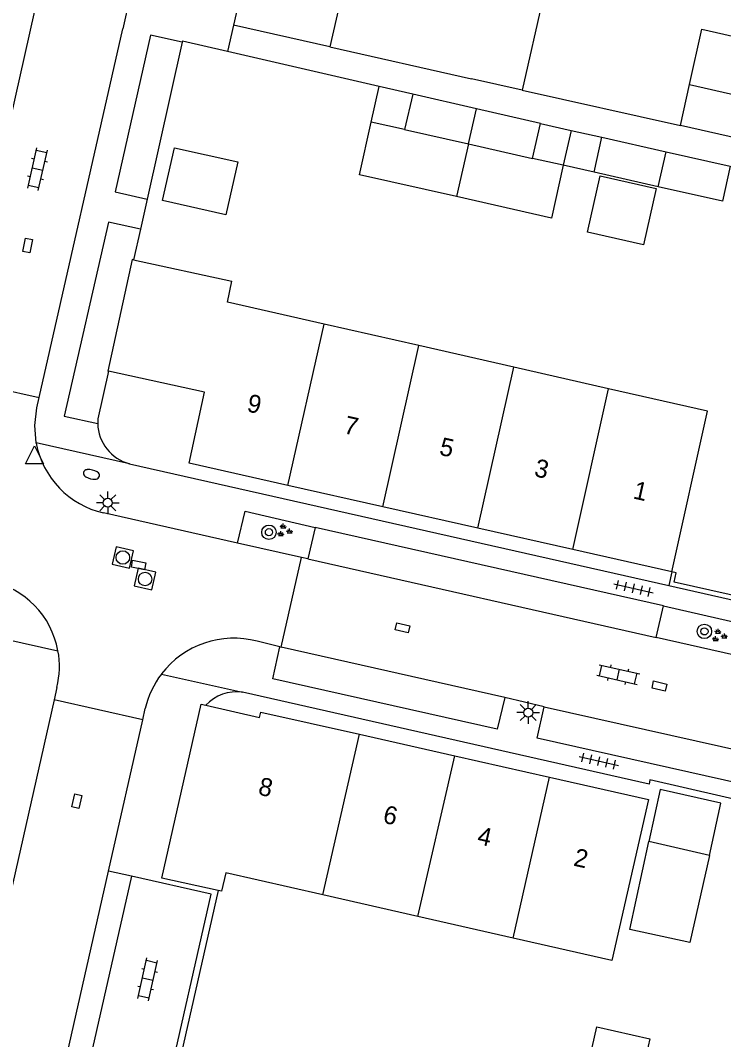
# Model space of a CAD drawing. Extents: x 128999 to 131010, y 395498 to 399007.
# Drawn here: x 129439.8 to 129478.9, y 398738.8 to 398795.3 of the extents above; entities that cross this region are included whole.
import ezdxf

# ---------------------------------------------------------------- set-up
doc = ezdxf.new("R2010")
doc.units = 0
for name, color, linetype in [('gg-afsc-erfafscheiding', 7, 'Continuous'), ('gg-afsc-muur', 7, 'Continuous'), ('gg-anno-huisnummerreeks BGT', 7, 'Continuous'), ('gg-bbg-bijgebouw', 7, 'Continuous'), ('gg-bbg-gedigitaliseerde bebouwing', 7, 'Continuous'), ('gg-bbg-gedigitaliseerde bijgebouw', 7, 'Continuous'), ('gg-bbg-hoofdgebouw', 7, 'Continuous'), ('gg-bbg-luifel en loopbrug', 7, 'Continuous'), ('gg-bbg-tussenscheiding', 7, 'Continuous'), ('gg-knt-verharding', 7, 'Continuous'), ('gg-knt-verharding nz', 7, 'Continuous'), ('gt-grn-weggrens', 7, 'Continuous'), ('gt-symb-boom', 7, 'Continuous'), ('gt-symb-brandkraan', 7, 'Continuous'), ('gt-symb-groenvak', 7, 'Continuous'), ('gt-symb-klinker verharding', 7, 'Continuous'), ('gt-symb-kolk center center', 7, 'Continuous'), ('gt-symb-lichtmast', 7, 'Continuous'), ('gt-symb-rioolschacht', 7, 'Continuous'), ('gt-symb-tegel verharding', 7, 'Continuous'), ('gt-symb-waterafsluiter', 7, 'Continuous')]:
    doc.layers.add(name, color=color, linetype=linetype)

# ---------------------------------------------------------------- blocks, each defined once
blk = doc.blocks.new('gt0-KOLKCC')
at = {"layer": 'gt-symb-kolk center center'}
blk.add_lwpolyline([(-0.375, 0.2), (0.375, 0.2), (0.375, -0.2), (-0.375, -0.2)], close=True, dxfattribs=at)
blk = doc.blocks.new('gt0-KL1')
at = {"layer": 'gt-symb-klinker verharding'}
for p, q in [((-1.15, 0.3), (1.15, 0.3)), ((-1, -0.3), (-1, 0.3)), ((-0.5, 0.3), (-0.5, 0.45)), ((0, -0.3), (0, 0.3)), ((0.5, 0.3), (0.5, 0.45)), ((1, -0.3), (1, 0.3)), ((-1.15, -0.3), (1.15, -0.3)), ((-0.5, -0.45), (-0.5, -0.3)), ((0.5, -0.45), (0.5, -0.3))]:
    blk.add_line(p, q, dxfattribs=at)
blk = doc.blocks.new('gt0-TEG1')
at = {"layer": 'gt-symb-tegel verharding'}
for p, q in [((-1.125, 0), (1.125, 0)), ((-0.9, -0.25), (-0.9, 0.25)), ((-0.45, -0.25), (-0.45, 0.25)), ((0, -0.25), (0, 0.25)), ((0.45, -0.25), (0.45, 0.25)), ((0.9, -0.25), (0.9, 0.25))]:
    blk.add_line(p, q, dxfattribs=at)
blk = doc.blocks.new('gt0-GRVAK')
at = {"layer": 'gt-symb-groenvak'}
for p, q in [((-0.11, 0.189), (-0.228, 0.24)), ((-0.182, 0.153), (0.088, 0.153)), ((-0.091, 0.211), (-0.156, 0.322)), ((-0.047, 0.214), (-0.047, 0.393)), ((-0.004, 0.211), (0.061, 0.322)), ((0.015, 0.189), (0.133, 0.24)), ((0.262, -0.052), (0.197, 0.059)), ((0.305, -0.049), (0.305, 0.13)), ((0.349, -0.052), (0.414, 0.059)), ((-0.245, -0.228), (-0.363, -0.177)), ((-0.318, -0.264), (-0.047, -0.264)), ((-0.226, -0.206), (-0.291, -0.095)), ((-0.183, -0.203), (-0.183, -0.024)), ((-0.139, -0.206), (-0.074, -0.095)), ((-0.12, -0.228), (-0.002, -0.177)), ((0.243, -0.074), (0.125, -0.023)), ((0.17, -0.11), (0.441, -0.11)), ((0.368, -0.074), (0.486, -0.023))]:
    blk.add_line(p, q, dxfattribs=at)
blk = doc.blocks.new('gt0-BR')
at = {"layer": 'gt-symb-brandkraan'}
for centre, radius, start, end in [((-0.244, 0), 0.206, 107.5669, 252.4331), ((0.599, -2.664), 3, 106.892, 107.5669), ((0, -0.691), 0.938, 73.108, 106.892), ((-0.599, -2.664), 3, 72.4331, 73.108), ((0.244, 0), 0.206, 287.567, 72.4331), ((0.599, 2.664), 3, 252.4331, 253.108), ((0, 0.691), 0.938, 253.108, 286.8921), ((-0.599, 2.664), 3, 286.8921, 287.567)]:
    blk.add_arc(centre, radius, start, end, dxfattribs=at)
blk = doc.blocks.new('gt0-LMAST')
at = {"layer": 'gt-symb-lichtmast'}
for p, q in [((-0.005, 0.246), (-0.005, 0.621)), ((-0.182, 0.173), (-0.447, 0.438)), ((0.172, 0.173), (0.437, 0.438)), ((-0.255, -0.004), (-0.63, -0.004)), ((-0.182, -0.181), (-0.447, -0.446)), ((-0.005, -0.254), (-0.005, -0.629)), ((0.437, -0.446), (0.172, -0.181)), ((0.245, -0.004), (0.62, -0.004))]:
    blk.add_line(p, q, dxfattribs=at)
blk.add_circle((-0.005, -0.004), 0.25, dxfattribs=at)
blk = doc.blocks.new('gt0-RS')
at = {"layer": 'gt-symb-rioolschacht'}
blk.add_lwpolyline([(-0.5, -0.5), (0.5, -0.5), (0.5, 0.5), (-0.5, 0.5)], close=True, dxfattribs=at)
blk.add_circle((0, 0), 0.375, dxfattribs=at)
blk = doc.blocks.new('gt0-BOOM')
at = {"layer": 'gt-symb-boom'}
for radius in [0.4, 0.2]:
    blk.add_circle((0, 0), radius, dxfattribs=at)
blk = doc.blocks.new('gt0-WAFSL')
at = {"layer": 'gt-symb-waterafsluiter'}
for p, q in [((-0.5, -0.333), (0, 0.667)), ((0, 0.667), (0.5, -0.333)), ((0.5, -0.333), (-0.5, -0.333))]:
    blk.add_line(p, q, dxfattribs=at)

msp = doc.modelspace()

# ---------------------------------------------------------------- linework, layer by layer
at = {"layer": 'gg-afsc-erfafscheiding'}
for p, q in [((129448.826, 398794.105), (129446.875, 398785.399)), ((129459.756, 398791.648), (129451.334, 398793.594)), ((129467.682, 398791.446), (129476.465, 398789.481)), ((129446.875, 398785.399), (129446.5, 398783.725)), ((129446.5, 398783.725), (129446.12, 398782.028)), ((129450.821, 398747.022), (129447.977, 398734.545))]:
    msp.add_line(p, q, dxfattribs=at)
msp.add_lwpolyline([(129451.334, 398793.594), (129448.841, 398794.17), (129448.826, 398794.105)], dxfattribs=at)
at = {"layer": 'gg-afsc-muur'}
for p, q in [((129475.991, 398764.71), (129475.823, 398763.952)), ((129475.823, 398763.952), (129504.66, 398757.44))]:
    msp.add_line(p, q, dxfattribs=at)
msp.add_lwpolyline([(129482.219, 398762.763), (129476.121, 398764.14), (129476.235, 398764.655), (129475.991, 398764.71)], dxfattribs=at)
at = {"layer": 'gg-bbg-bijgebouw'}
for p, q in [((129461.61, 398791.22), (129461.16, 398789.26)), ((129465.155, 398790.405), (129461.61, 398791.22)), ((129468.7, 398789.59), (129465.155, 398790.405)), ((129468.26, 398787.66), (129468.7, 398789.59)), ((129461.16, 398789.26), (129464.71, 398788.46)), ((129471.68, 398786.89), (129472.11, 398788.83)), ((129472.11, 398788.83), (129475.67, 398788.03)), ((129464.71, 398788.46), (129468.26, 398787.66)), ((129475.67, 398788.03), (129479.23, 398787.23)), ((129475.24, 398786.085), (129471.68, 398786.89)), ((129478.084, 398748.975), (129474.712, 398749.736))]:
    msp.add_line(p, q, dxfattribs=at)
for points in [[(129479.23, 398787.23), (129478.8, 398785.28), (129475.24, 398786.085)], [(129478.084, 398748.975), (129478.709, 398751.871), (129475.338, 398752.632), (129474.712, 398749.736)]]:
    msp.add_lwpolyline(points, dxfattribs=at)
at = {"layer": 'gg-bbg-gedigitaliseerde bebouwing'}
msp.add_line((129468.892, 398796.811), (129467.682, 398791.446), dxfattribs=at)
at = {"layer": 'gg-bbg-gedigitaliseerde bijgebouw'}
for p, q in [((129476.465, 398789.481), (129476.975, 398791.751)), ((129476.975, 398791.751), (129479.65, 398791.15))]:
    msp.add_line(p, q, dxfattribs=at)
for points in [[(129482.502, 398793.75), (129481.298, 398788.394), (129476.465, 398789.481)], [(129448.391, 398788.247), (129451.903, 398787.457), (129451.244, 398784.53), (129447.732, 398785.321), (129448.391, 398788.247)]]:
    msp.add_lwpolyline(points, dxfattribs=at)
at = {"layer": 'gg-bbg-hoofdgebouw'}
for p, q in [((129457.02, 398793.85), (129464.87, 398792.08)), ((129467.682, 398791.446), (129464.87, 398792.08)), ((129446.12, 398782.028), (129451.582, 398780.835)), ((129461.952, 398777.268), (129456.7, 398778.46)), ((129467.22, 398776.071), (129461.952, 398777.268)), ((129450.061, 398774.68), (129444.733, 398775.842)), ((129472.482, 398774.876), (129467.22, 398776.071)), ((129459.961, 398768.324), (129454.691, 398769.512)), ((129465.222, 398767.138), (129459.961, 398768.324)), ((129470.49, 398765.95), (129465.222, 398767.138)), ((129475.991, 398764.71), (129470.49, 398765.95)), ((129453.181, 398756.93), (129458.661, 398755.694)), ((129458.661, 398755.694), (129463.941, 398754.504)), ((129463.941, 398754.504), (129469.199, 398753.318)), ((129450.821, 398747.022), (129447.691, 398747.71)), ((129461.899, 398745.588), (129456.631, 398746.785)), ((129467.179, 398744.388), (129461.899, 398745.588))]:
    msp.add_line(p, q, dxfattribs=at)
for points in [[(129457.029, 398799.472), (129456.37, 398796.55), (129457.56, 398796.28), (129457.02, 398793.85)], [(129446.12, 398782.028), (129446.039, 398782.046), (129444.687, 398775.852), (129444.733, 398775.842)], [(129456.7, 398778.46), (129451.33, 398779.68), (129451.582, 398780.835)], [(129454.691, 398769.512), (129449.201, 398770.75), (129450.061, 398774.68)], [(129475.991, 398764.71), (129477.97, 398773.63), (129472.482, 398774.876)], [(129447.691, 398747.71), (129449.866, 398757.37), (129450.131, 398757.309)], [(129450.131, 398757.309), (129453.112, 398756.628), (129453.181, 398756.93)], [(129469.199, 398753.318), (129474.69, 398752.08), (129472.67, 398743.14), (129467.179, 398744.388)], [(129456.631, 398746.785), (129451.24, 398748.01), (129451.01, 398746.98), (129450.821, 398747.022)]]:
    msp.add_lwpolyline(points, dxfattribs=at)
at = {"layer": 'gg-bbg-luifel en loopbrug'}
for p, q in [((129459.312, 398789.676), (129459.756, 398791.648)), ((129461.61, 398791.22), (129459.756, 398791.648)), ((129461.16, 398789.26), (129459.312, 398789.676)), ((129468.7, 398789.59), (129470.405, 398789.21)), ((129470.405, 398789.21), (129469.969, 398787.275)), ((129470.405, 398789.21), (129472.11, 398788.83)), ((129464.71, 398788.46), (129464.051, 398785.533)), ((129469.969, 398787.275), (129468.26, 398787.66)), ((129471.68, 398786.89), (129469.969, 398787.275))]:
    msp.add_line(p, q, dxfattribs=at)
for points in [[(129476.975, 398791.751), (129477.666, 398794.824), (129480.347, 398794.221)], [(129464.051, 398785.533), (129458.653, 398786.748), (129459.312, 398789.676)], [(129469.969, 398787.275), (129469.31, 398784.348), (129464.051, 398785.533)], [(129472.006, 398786.694), (129475.128, 398785.991), (129474.425, 398782.869), (129471.303, 398783.572), (129472.006, 398786.694)], [(129478.084, 398748.975), (129476.998, 398744.141), (129473.66, 398744.862), (129474.712, 398749.736)], [(129471.837, 398739.456), (129474.763, 398738.794), (129473.934, 398735.128), (129471.004, 398735.772), (129471.837, 398739.456)]]:
    msp.add_lwpolyline(points, dxfattribs=at)
at = {"layer": 'gg-bbg-tussenscheiding'}
for p, q in [((129464.71, 398788.46), (129465.155, 398790.405)), ((129475.24, 398786.085), (129475.67, 398788.03)), ((129454.691, 398769.512), (129456.7, 398778.46)), ((129459.961, 398768.324), (129461.952, 398777.268)), ((129465.222, 398767.138), (129467.22, 398776.071)), ((129470.49, 398765.95), (129472.482, 398774.876)), ((129456.631, 398746.785), (129458.661, 398755.694)), ((129461.899, 398745.588), (129463.941, 398754.504)), ((129467.179, 398744.388), (129469.199, 398753.318))]:
    msp.add_line(p, q, dxfattribs=at)
at = {"layer": 'gg-knt-verharding'}
for p, q in [((129461.198, 398837.396), (129451.664, 398795.058)), ((129446.486, 398799.076), (129445.518, 398794.848)), ((129457.02, 398793.85), (129451.664, 398795.058)), ((129440.881, 398774.389), (129445.518, 398794.848)), ((129436.042, 398775.449), (129440.881, 398774.389)), ((129440.719, 398771.861), (129440.718, 398771.876)), ((129445.887, 398770.714), (129475.823, 398763.952)), ((129451.893, 398766.311), (129444.449, 398767.981)), ((129456.207, 398767.176), (129455.784, 398765.433)), ((129475.521, 398762.82), (129456.207, 398767.176)), ((129455.434, 398765.51), (129451.893, 398766.311)), ((129454.311, 398760.528), (129455.434, 398765.51)), ((129455.784, 398765.433), (129455.434, 398765.51)), ((129475.117, 398761.066), (129475.521, 398762.82)), ((129475.521, 398762.82), (129479.895, 398761.828)), ((129479.463, 398760.078), (129475.117, 398761.066)), ((129454.236, 398760.543), (129452.981, 398760.86)), ((129454.236, 398760.543), (129454.311, 398760.528)), ((129441.861, 398758.3), (129441.706, 398757.612)), ((129468.915, 398757.227), (129466.717, 398757.73)), ((129441.706, 398757.612), (129419.974, 398661.216)), ((129446.629, 398756.496), (129441.706, 398757.612)), ((129446.629, 398756.496), (129446.77, 398757.121)), ((129444.731, 398748.104), (129446.629, 398756.496)), ((129442.238, 398737.076), (129444.731, 398748.104)), ((129446.006, 398747.816), (129443.509, 398736.792))]:
    msp.add_line(p, q, dxfattribs=at)
for points in [[(129454.021, 398864.681), (129452.531, 398857.95), (129452.511, 398857.61), (129453.751, 398855), (129453.781, 398854.61), (129436.042, 398775.449)], [(129448.826, 398794.105), (129447.058, 398794.489), (129445.108, 398785.794), (129446.875, 398785.399)], [(129446.5, 398783.725), (129444.732, 398784.125), (129442.279, 398773.36), (129444.132, 398772.935)], [(129444.733, 398775.842), (129444.14, 398773.199), (129444.132, 398772.935)], [(129440.718, 398771.876), (129440.637, 398772.837), (129440.751, 398773.81), (129440.881, 398774.389)], [(129451.893, 398766.311), (129452.309, 398768.086), (129456.207, 398767.176)], [(129466.717, 398757.73), (129466.29, 398755.972), (129453.843, 398758.77), (129454.236, 398760.543)], [(129484.99, 398750.82), (129474.78, 398753.17), (129474.73, 398752.92), (129452.158, 398758.032)], [(129479.993, 398752.9), (129468.519, 398755.472), (129468.915, 398757.227)], [(129443.509, 398736.792), (129447.926, 398735.803), (129450.427, 398746.818), (129446.006, 398747.816)]]:
    msp.add_lwpolyline(points, dxfattribs=at)
for centre, radius, start, end in [((129446.497, 398773), 2.366, 181.5738, 255.0566), ((129445.537, 398772.76), 4.901, 190.5693, 257.1723), ((129437.187, 398759.469), 4.817, 10.3044, 78.4496), ((129451.682, 398755.99), 5.041, 75.0673, 142.745), ((129437.177, 398759.469), 4.828, 345.9901, 10.2874), ((129451.681, 398755.99), 5.04, 142.7407, 167.0296), ((129451.844, 398755.71), 2.344, 82.2983, 136.9628)]:
    msp.add_arc(centre, radius, start, end, dxfattribs=at)
at = {"layer": 'gg-knt-verharding nz'}
for p, q in [((129455.784, 398765.433), (129475.117, 398761.066)), ((129466.717, 398757.73), (129454.311, 398760.528)), ((129468.915, 398757.227), (129480.423, 398754.639))]:
    msp.add_line(p, q, dxfattribs=at)
at = {"layer": 'gt-grn-weggrens'}
for p, q in [((129451.664, 398795.058), (129451.334, 398793.594)), ((129445.887, 398770.714), (129440.718, 398771.876)), ((129439.041, 398760.98), (129441.927, 398760.331)), ((129447.67, 398759.041), (129452.158, 398758.032)), ((129446.006, 398747.816), (129444.731, 398748.104))]:
    msp.add_line(p, q, dxfattribs=at)

# ---------------------------------------------------------------- block references
at = {"layer": 'gt-symb-boom'}
for p in [(129453.635, 398766.908), (129477.801, 398761.407)]:
    msp.add_blockref('gt0-BOOM', p, dxfattribs=at)
at = {"layer": 'gt-symb-brandkraan', "rotation": -12.715336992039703}
msp.add_blockref('gt0-BR', (129443.785, 398770.122), dxfattribs=at)
at = {"layer": 'gt-symb-groenvak'}
for p in [(129454.477, 398766.992), (129478.603, 398761.163)]:
    msp.add_blockref('gt0-GRVAK', p, dxfattribs=at)
at = {"layer": 'gt-symb-klinker verharding'}
for p, rotation in [((129440.792, 398787.056), 77.22875743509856), ((129473.02, 398759.008), -12.771242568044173), ((129446.904, 398742.092), 77.22875743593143)]:
    msp.add_blockref('gt0-KL1', p, dxfattribs=dict(at, rotation=rotation))
at = {"layer": 'gt-symb-kolk center center'}
for p, rotation in [((129440.249, 398782.819), 78.63386214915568), ((129446.403, 398765.092), -10.602058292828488), ((129461.047, 398761.601), -12.771242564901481), ((129475.302, 398758.375), -12.938810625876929), ((129442.971, 398751.986), 77.06118937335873)]:
    msp.add_blockref('gt0-KOLKCC', p, dxfattribs=dict(at, rotation=rotation))
at = {"layer": 'gt-symb-lichtmast'}
for p in [(129444.697, 398768.549), (129468.028, 398756.904)]:
    msp.add_blockref('gt0-LMAST', p, dxfattribs=at)
at = {"layer": 'gt-symb-rioolschacht'}
for p, rotation in [((129445.527, 398765.506), -12.771242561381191), ((129446.761, 398764.311), -12.771242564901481)]:
    msp.add_blockref('gt0-RS', p, dxfattribs=dict(at, rotation=rotation))
at = {"layer": 'gt-symb-tegel verharding'}
for p, rotation in [((129473.862, 398763.793), -12.771242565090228), ((129471.939, 398754.207), -12.77124256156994)]:
    msp.add_blockref('gt0-TEG1', p, dxfattribs=dict(at, rotation=rotation))
at = {"layer": 'gt-symb-waterafsluiter'}
msp.add_blockref('gt0-WAFSL', (129440.618, 398771.032), dxfattribs=at)

# ---------------------------------------------------------------- texts
at = {"layer": 'gg-anno-huisnummerreeks BGT'}
for s, p in [('9', (129452.359, 398773.625)), ('7', (129457.735, 398772.413)), ('5', (129463.04, 398771.217)), ('3', (129468.305, 398770.03)), ('1', (129473.792, 398768.793)), ('8', (129452.987, 398752.36)), ('6', (129459.91, 398750.799)), ('4', (129465.143, 398749.619)), ('2', (129470.487, 398748.414))]:
    msp.add_text(s, height=1, rotation=347.3, dxfattribs=at).set_placement(p)

doc.saveas('drawing.dxf')
